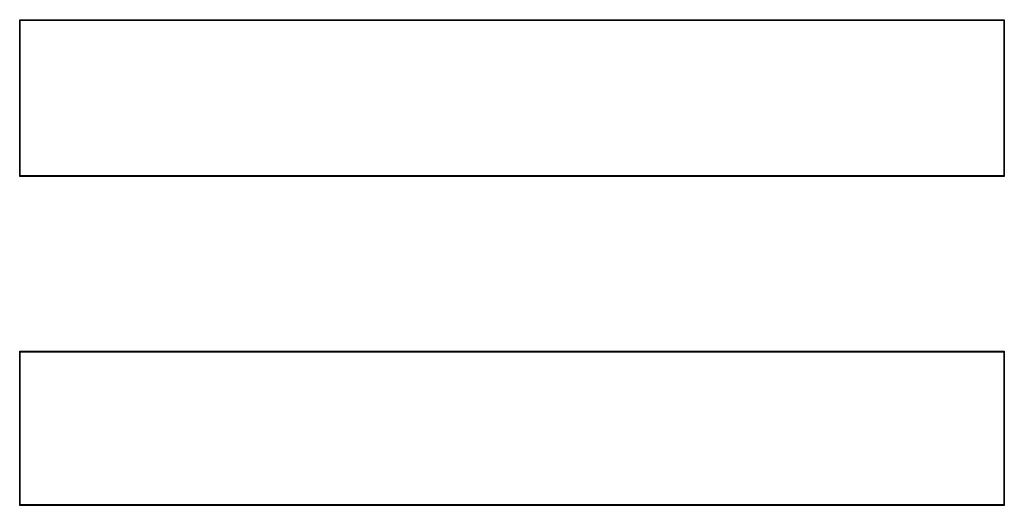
# Model space of a CAD drawing. Header units: millimetres. Extents: x -1290 to 1795, y -4192 to -1311.
# Tile 578 of 656: x 1074.379 to 1075.552, y -2918.269 to -2917.691. Entities that reach past the tile are written whole.
import ezdxf

# ---------------------------------------------------------------- set-up
doc = ezdxf.new("R2010")
doc.units = ezdxf.units.MM
doc.layers.add('45', color=7, linetype='Continuous')
doc.layers.add('Aparatura', color=7, linetype='Continuous', lineweight=13)

# ---------------------------------------------------------------- blocks, each defined once
blk = doc.blocks.new('*U380')
at = {"layer": '45', "color": 255}
for points in [[(406.981716, -128.189464), (412.844999, -128.189464), (412.844999, -129.123051), (406.981716, -129.123051), (406.981716, -128.189464)], [(406.981716, -130.164359), (412.844999, -130.164359), (412.844999, -131.081788), (406.981716, -131.081788), (406.981716, -130.164359)]]:
    blk.add_lwpolyline(points, close=True, dxfattribs=at)
at = {"layer": '45', "color": 20}
for points in [[(406.981716, -128.189464), (412.844999, -128.189464), (412.844999, -129.123051), (406.981716, -129.123051), (406.981716, -128.189464)], [(406.985296, -128.193055), (412.841419, -128.193055), (412.841419, -129.11946), (406.985296, -129.11946), (406.985296, -128.193055)], [(406.981716, -130.164359), (412.844999, -130.164359), (412.844999, -131.081788), (406.981716, -131.081788), (406.981716, -130.164359)]]:
    blk.add_lwpolyline(points, close=True, dxfattribs=at)
at = {"layer": '45', "color": 7}
blk.add_lwpolyline([(406.985296, -130.16795), (412.841419, -130.16795), (412.841419, -131.078197), (406.985296, -131.078197), (406.985296, -130.16795)], close=True, dxfattribs=at)

msp = doc.modelspace()

# ---------------------------------------------------------------- block references
at = {"layer": 'Aparatura', "color": 7, "lineweight": 13, "xscale": 0.2, "yscale": 0.2, "zscale": 0.2}
msp.add_blockref('*U380', (992.983, -2892.0529), dxfattribs=at)

doc.saveas('drawing.dxf')
